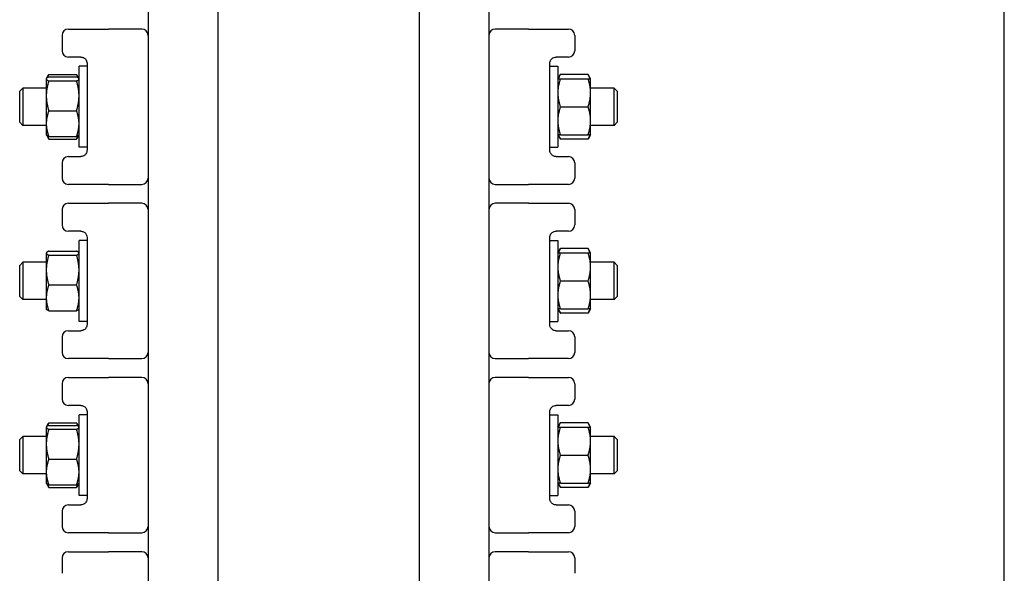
# Model space of a CAD drawing. Header units: inches. Extents: x 18 to 846, y -67 to 561.
# Tile 290 of 656: x 299.3 to 309.19, y 230.67 to 236.23. Entities that reach past the tile are written whole.
import ezdxf

# ---------------------------------------------------------------- set-up
doc = ezdxf.new("R2010")
doc.units = ezdxf.units.IN
doc.header["$LTSCALE"] = 24
doc.header["$MEASUREMENT"] = 0
doc.layers.add('Visible (ANSI)', color=7, linetype='Continuous', lineweight=30)

msp = doc.modelspace()

# ---------------------------------------------------------------- linework, layer by layer
at = {"layer": 'Visible (ANSI)'}
for p, q in [((309.19013, 219.78036), (309.19013, 245.68036)), ((300.59113, 239.73036), (300.59113, 225.73036)), ((301.29113, 239.73036), (301.29113, 225.73036)), ((303.31413, 239.73036), (303.31413, 225.73036)), ((304.01413, 239.73036), (304.01413, 225.73036)), ((299.79113, 236.13536), (300.13838, 236.13536)), ((300.13838, 236.13536), (300.19386, 236.13536)), ((300.52863, 236.13536), (300.19386, 236.13536)), ((304.41139, 236.13536), (304.07663, 236.13536)), ((304.41139, 236.13536), (304.46687, 236.13536)), ((304.46687, 236.13536), (304.81413, 236.13536)), ((299.72863, 236.07286), (299.72863, 235.91786)), ((304.87663, 236.07286), (304.87663, 235.91786)), ((299.91613, 235.85536), (299.79113, 235.85536)), ((304.81413, 235.85536), (304.68913, 235.85536)), ((299.89863, 234.94886), (299.89863, 235.76186)), ((299.97863, 235.76186), (299.89863, 235.76186)), ((299.97863, 235.79286), (299.97863, 234.91786)), ((304.62663, 234.91786), (304.62663, 235.79286)), ((304.62663, 235.76186), (304.70663, 235.76186)), ((304.70663, 235.76186), (304.70663, 234.94886)), ((299.56963, 235.63686), (299.57085, 235.63898)), ((299.56963, 235.63686), (299.56963, 235.63477)), ((299.56963, 235.63477), (299.56963, 235.46537)), ((299.57085, 235.63898), (299.59186, 235.67538)), ((299.59477, 235.68029), (299.87348, 235.68029)), ((299.59477, 235.65456), (299.87348, 235.65456)), ((299.89741, 235.63898), (299.87639, 235.67538)), ((299.89863, 235.63686), (299.89741, 235.63898)), ((304.70663, 235.63686), (304.73177, 235.68041)), ((305.01048, 235.68041), (304.73177, 235.68041)), ((304.73177, 235.63686), (305.01048, 235.63686)), ((305.03563, 235.63686), (305.01048, 235.68041)), ((305.03563, 235.49611), (305.03563, 235.63686)), ((299.30263, 235.51161), (299.33388, 235.54286)), ((299.33388, 235.54286), (299.33388, 235.16786)), ((299.56963, 235.54286), (299.33388, 235.54286)), ((299.59477, 235.61497), (299.87348, 235.61497)), ((305.27138, 235.54286), (305.03563, 235.54286)), ((305.27138, 235.16786), (305.27138, 235.54286)), ((305.30263, 235.51161), (305.27138, 235.54286)), ((299.30263, 235.19911), (299.30263, 235.51161)), ((299.56963, 235.46537), (299.56963, 235.18597)), ((305.03563, 235.21461), (305.03563, 235.49611)), ((305.30263, 235.51161), (305.30263, 235.19911)), ((304.73177, 235.35536), (305.01048, 235.35536)), ((299.59477, 235.31577), (299.87348, 235.31577)), ((299.30263, 235.19911), (299.33388, 235.16786)), ((299.56963, 235.16786), (299.33388, 235.16786)), ((299.56963, 235.18597), (299.56963, 235.07386)), ((305.03563, 235.07386), (305.03563, 235.21461)), ((305.27138, 235.16786), (305.03563, 235.16786)), ((305.30263, 235.19911), (305.27138, 235.16786)), ((299.56963, 235.07386), (299.57085, 235.07175)), ((299.57085, 235.07175), (299.59186, 235.03535)), ((299.59477, 235.05616), (299.87348, 235.05616)), ((299.59477, 235.03044), (299.87348, 235.03044)), ((299.89741, 235.07175), (299.87639, 235.03535)), ((299.89863, 235.07386), (299.89741, 235.07175)), ((304.70663, 235.07386), (304.73177, 235.03032)), ((304.73177, 235.07386), (305.01048, 235.07386)), ((305.01048, 235.03032), (304.73177, 235.03032)), ((305.03563, 235.07386), (305.01048, 235.03032)), ((299.97863, 234.94886), (299.89863, 234.94886)), ((304.62663, 234.94886), (304.70663, 234.94886)), ((299.79113, 234.85536), (299.91613, 234.85536)), ((304.68913, 234.85536), (304.81413, 234.85536)), ((299.72863, 234.79286), (299.72863, 234.63786)), ((304.87663, 234.79286), (304.87663, 234.63786)), ((300.13838, 234.57536), (299.79113, 234.57536)), ((300.19386, 234.57536), (300.13838, 234.57536)), ((300.19386, 234.57536), (300.52863, 234.57536)), ((304.07663, 234.57536), (304.41139, 234.57536)), ((304.46687, 234.57536), (304.41139, 234.57536)), ((304.81413, 234.57536), (304.46687, 234.57536)), ((299.79113, 234.38536), (300.13838, 234.38536)), ((300.13838, 234.38536), (300.19386, 234.38536)), ((300.52863, 234.38536), (300.19386, 234.38536)), ((304.41139, 234.38536), (304.07663, 234.38536)), ((304.41139, 234.38536), (304.46687, 234.38536)), ((304.46687, 234.38536), (304.81413, 234.38536)), ((299.72863, 234.32286), (299.72863, 234.16786)), ((304.87663, 234.32286), (304.87663, 234.16786)), ((299.91613, 234.10536), (299.79113, 234.10536)), ((299.97863, 234.04286), (299.97863, 233.16786)), ((304.62663, 233.16786), (304.62663, 234.04286)), ((304.81413, 234.10536), (304.68913, 234.10536)), ((299.89863, 233.19886), (299.89863, 234.01186)), ((299.97863, 234.01186), (299.89863, 234.01186)), ((304.62663, 234.01186), (304.70663, 234.01186)), ((304.70663, 234.01186), (304.70663, 233.19886)), ((299.56963, 233.88686), (299.57085, 233.88898)), ((299.56963, 233.88686), (299.56963, 233.88477)), ((299.56963, 233.88477), (299.56963, 233.71537)), ((299.59477, 233.90456), (299.87348, 233.90456)), ((299.59477, 233.86497), (299.87348, 233.86497)), ((299.89863, 233.88686), (299.89741, 233.88898)), ((304.70663, 233.88686), (304.73177, 233.93041)), ((305.01048, 233.93041), (304.73177, 233.93041)), ((304.73177, 233.88686), (305.01048, 233.88686)), ((305.03563, 233.88686), (305.01048, 233.93041)), ((305.03563, 233.74611), (305.03563, 233.88686)), ((299.30263, 233.76161), (299.33388, 233.79286)), ((299.30263, 233.44911), (299.30263, 233.76161)), ((299.33388, 233.79286), (299.33388, 233.41786)), ((299.56963, 233.79286), (299.33388, 233.79286)), ((305.27138, 233.79286), (305.03563, 233.79286)), ((305.03563, 233.46461), (305.03563, 233.74611)), ((305.27138, 233.41786), (305.27138, 233.79286)), ((305.30263, 233.76161), (305.27138, 233.79286)), ((305.30263, 233.76161), (305.30263, 233.44911)), ((299.56963, 233.71537), (299.56963, 233.43597)), ((299.59477, 233.56577), (299.87348, 233.56577)), ((304.73177, 233.60536), (305.01048, 233.60536)), ((299.30263, 233.44911), (299.33388, 233.41786)), ((305.03563, 233.32386), (305.03563, 233.46461)), ((305.30263, 233.44911), (305.27138, 233.41786)), ((299.56963, 233.41786), (299.33388, 233.41786)), ((299.56963, 233.43597), (299.56963, 233.32386)), ((305.27138, 233.41786), (305.03563, 233.41786)), ((299.56963, 233.32386), (299.57085, 233.32175)), ((299.59477, 233.30616), (299.87348, 233.30616)), ((299.89863, 233.32386), (299.89741, 233.32175)), ((304.70663, 233.32386), (304.73177, 233.28032)), ((304.73177, 233.32386), (305.01048, 233.32386)), ((305.01048, 233.28032), (304.73177, 233.28032)), ((305.03563, 233.32386), (305.01048, 233.28032)), ((299.97863, 233.19886), (299.89863, 233.19886)), ((304.62663, 233.19886), (304.70663, 233.19886)), ((299.79113, 233.10536), (299.91613, 233.10536)), ((304.68913, 233.10536), (304.81413, 233.10536)), ((299.72863, 233.04286), (299.72863, 232.88786)), ((304.87663, 233.04286), (304.87663, 232.88786)), ((300.13838, 232.82536), (299.79113, 232.82536)), ((300.19386, 232.82536), (300.13838, 232.82536)), ((300.19386, 232.82536), (300.52863, 232.82536)), ((304.07663, 232.82536), (304.41139, 232.82536)), ((304.46687, 232.82536), (304.41139, 232.82536)), ((304.81413, 232.82536), (304.46687, 232.82536)), ((299.72863, 232.57286), (299.72863, 232.41786)), ((299.79113, 232.63536), (300.13838, 232.63536)), ((300.13838, 232.63536), (300.19386, 232.63536)), ((300.52863, 232.63536), (300.19386, 232.63536)), ((304.41139, 232.63536), (304.07663, 232.63536)), ((304.41139, 232.63536), (304.46687, 232.63536)), ((304.46687, 232.63536), (304.81413, 232.63536)), ((304.87663, 232.57286), (304.87663, 232.41786)), ((299.91613, 232.35536), (299.79113, 232.35536)), ((299.89863, 231.44886), (299.89863, 232.26186)), ((299.97863, 232.26186), (299.89863, 232.26186)), ((299.97863, 232.29286), (299.97863, 231.41786)), ((304.62663, 231.41786), (304.62663, 232.29286)), ((304.62663, 232.26186), (304.70663, 232.26186)), ((304.81413, 232.35536), (304.68913, 232.35536)), ((304.70663, 232.26186), (304.70663, 231.44886)), ((299.57085, 232.13898), (299.59186, 232.17538)), ((299.59477, 232.18029), (299.87348, 232.18029)), ((299.89741, 232.13898), (299.87639, 232.17538)), ((304.70663, 232.13686), (304.73177, 232.18041)), ((305.01048, 232.18041), (304.73177, 232.18041)), ((305.03563, 232.13686), (305.01048, 232.18041)), ((299.56963, 232.13686), (299.57085, 232.13898)), ((299.56963, 232.13686), (299.56963, 232.13477)), ((299.56963, 232.13477), (299.56963, 231.96537)), ((299.59477, 232.15456), (299.87348, 232.15456)), ((299.59477, 232.11497), (299.87348, 232.11497)), ((299.89863, 232.13686), (299.89741, 232.13898)), ((304.73177, 232.13686), (305.01048, 232.13686)), ((305.03563, 231.99611), (305.03563, 232.13686)), ((299.30263, 232.01161), (299.33388, 232.04286)), ((299.30263, 231.69911), (299.30263, 232.01161)), ((299.33388, 232.04286), (299.33388, 231.66786)), ((299.56963, 232.04286), (299.33388, 232.04286)), ((299.56963, 231.96537), (299.56963, 231.68597)), ((305.27138, 232.04286), (305.03563, 232.04286)), ((305.03563, 231.71461), (305.03563, 231.99611)), ((305.27138, 231.66786), (305.27138, 232.04286)), ((305.30263, 232.01161), (305.27138, 232.04286)), ((305.30263, 232.01161), (305.30263, 231.69911)), ((299.59477, 231.81577), (299.87348, 231.81577)), ((304.73177, 231.85536), (305.01048, 231.85536)), ((299.30263, 231.69911), (299.33388, 231.66786)), ((299.56963, 231.66786), (299.33388, 231.66786)), ((299.56963, 231.68597), (299.56963, 231.57386)), ((305.03563, 231.57386), (305.03563, 231.71461)), ((305.27138, 231.66786), (305.03563, 231.66786)), ((305.30263, 231.69911), (305.27138, 231.66786)), ((299.56963, 231.57386), (299.57085, 231.57175)), ((299.57085, 231.57175), (299.59186, 231.53535)), ((299.89741, 231.57175), (299.87639, 231.53535)), ((299.89863, 231.57386), (299.89741, 231.57175)), ((304.70663, 231.57386), (304.73177, 231.53032)), ((304.73177, 231.57386), (305.01048, 231.57386)), ((305.03563, 231.57386), (305.01048, 231.53032)), ((299.59477, 231.55616), (299.87348, 231.55616)), ((299.59477, 231.53044), (299.87348, 231.53044)), ((305.01048, 231.53032), (304.73177, 231.53032)), ((299.97863, 231.44886), (299.89863, 231.44886)), ((304.62663, 231.44886), (304.70663, 231.44886)), ((299.72863, 231.29286), (299.72863, 231.13786)), ((299.79113, 231.35536), (299.91613, 231.35536)), ((304.68913, 231.35536), (304.81413, 231.35536)), ((304.87663, 231.29286), (304.87663, 231.13786)), ((300.13838, 231.07536), (299.79113, 231.07536)), ((300.19386, 231.07536), (300.13838, 231.07536)), ((300.19386, 231.07536), (300.52863, 231.07536)), ((304.07663, 231.07536), (304.41139, 231.07536)), ((304.46687, 231.07536), (304.41139, 231.07536)), ((304.81413, 231.07536), (304.46687, 231.07536)), ((299.79113, 230.88536), (300.13838, 230.88536)), ((300.13838, 230.88536), (300.19386, 230.88536)), ((300.52863, 230.88536), (300.19386, 230.88536)), ((304.41139, 230.88536), (304.07663, 230.88536)), ((304.41139, 230.88536), (304.46687, 230.88536)), ((304.46687, 230.88536), (304.81413, 230.88536)), ((299.72863, 230.82286), (299.72863, 230.66786)), ((304.87663, 230.82286), (304.87663, 230.66786))]:
    msp.add_line(p, q, dxfattribs=at)
for centre, start, end in [((299.79113, 236.07286), 90, 180), ((300.52863, 236.07286), 0, 90), ((304.07663, 236.07286), 90, 180), ((304.81413, 236.07286), 0, 90), ((299.79113, 235.91786), 180, 270), ((304.81413, 235.91786), 270, 0), ((299.79113, 234.79286), 90, 180), ((304.81413, 234.79286), 0, 90), ((299.79113, 234.63786), 180, 270), ((300.52863, 234.63786), 270, 0), ((304.07663, 234.63786), 180, 270), ((304.81413, 234.63786), 270, 0), ((299.79113, 234.32286), 90, 180), ((300.52863, 234.32286), 0, 90), ((304.07663, 234.32286), 90, 180), ((304.81413, 234.32286), 0, 90), ((299.79113, 234.16786), 180, 270), ((304.81413, 234.16786), 270, 0), ((299.79113, 233.04286), 90, 180), ((304.81413, 233.04286), 0, 90), ((299.79113, 232.88786), 180, 270), ((300.52863, 232.88786), 270, 0), ((304.07663, 232.88786), 180, 270), ((304.81413, 232.88786), 270, 0), ((299.79113, 232.57286), 90, 180), ((300.52863, 232.57286), 0, 90), ((304.07663, 232.57286), 90, 180), ((304.81413, 232.57286), 0, 90), ((299.79113, 232.41786), 180, 270), ((304.81413, 232.41786), 270, 0), ((299.79113, 231.29286), 90, 180), ((304.81413, 231.29286), 0, 90), ((299.79113, 231.13786), 180, 270), ((300.52863, 231.13786), 270, 0), ((304.07663, 231.13786), 180, 270), ((304.81413, 231.13786), 270, 0), ((299.79113, 230.82286), 90, 180), ((300.52863, 230.82286), 0, 90), ((304.07663, 230.82286), 90, 180), ((304.81413, 230.82286), 0, 90)]:
    msp.add_arc(centre, 0.0625, start, end, dxfattribs=at)
for points, knots in [([(299.91613, 235.85536), (299.92093, 235.85536), (299.926, 235.85481), (299.93955, 235.85144), (299.94837, 235.84743), (299.96389, 235.83434), (299.97064, 235.82551), (299.97721, 235.80796), (299.97863, 235.80042), (299.97863, 235.79286)], [0, 0, 0, 0, 0.12205237, 0.12205237, 0.31733615, 0.31733615, 0.49818613, 0.49818613, 0.61333736, 0.61333736, 0.61333736, 0.61333736]), ([(304.62663, 235.79286), (304.62663, 235.79633), (304.62692, 235.7998), (304.6284, 235.80863), (304.63003, 235.81387), (304.63504, 235.82493), (304.6388, 235.83045), (304.64752, 235.83998), (304.65255, 235.84388), (304.66483, 235.85104), (304.67215, 235.85342), (304.68253, 235.85511), (304.68588, 235.85536), (304.68913, 235.85536)], [0, 0, 0, 0, 0.05287288, 0.05287288, 0.1374695, 0.1374695, 0.2474451, 0.2474451, 0.36526508, 0.36526508, 0.53100521, 0.53100521, 0.613329, 0.613329, 0.613329, 0.613329]), ([(299.97863, 234.91786), (299.97863, 234.9144), (299.97834, 234.91092), (299.97686, 234.9021), (299.97523, 234.89686), (299.97021, 234.8858), (299.96645, 234.88028), (299.95773, 234.87074), (299.9527, 234.86684), (299.94042, 234.85968), (299.9331, 234.8573), (299.92272, 234.85562), (299.91937, 234.85536), (299.91613, 234.85536)], [0, 0, 0, 0, 0.05287288, 0.05287288, 0.1374695, 0.1374695, 0.2474451, 0.2474451, 0.36528945, 0.36528945, 0.53104907, 0.53104907, 0.613329, 0.613329, 0.613329, 0.613329]), ([(304.68913, 234.85536), (304.68432, 234.85536), (304.67926, 234.85592), (304.6657, 234.85929), (304.65687, 234.8633), (304.64135, 234.8764), (304.63461, 234.88523), (304.62804, 234.90278), (304.62663, 234.91031), (304.62663, 234.91786)], [0, 0, 0, 0, 0.12208473, 0.12208473, 0.31742031, 0.31742031, 0.4982594, 0.4982594, 0.61333736, 0.61333736, 0.61333736, 0.61333736]), ([(299.91613, 234.10536), (299.92093, 234.10536), (299.926, 234.10481), (299.93955, 234.10144), (299.94837, 234.09743), (299.96389, 234.08434), (299.97064, 234.07551), (299.97721, 234.05796), (299.97863, 234.05042), (299.97863, 234.04286)], [0, 0, 0, 0, 0.12205237, 0.12205237, 0.31733615, 0.31733615, 0.49818613, 0.49818613, 0.61333736, 0.61333736, 0.61333736, 0.61333736]), ([(304.62663, 234.04286), (304.62663, 234.04633), (304.62692, 234.0498), (304.6284, 234.05863), (304.63003, 234.06387), (304.63504, 234.07493), (304.6388, 234.08045), (304.64752, 234.08998), (304.65255, 234.09388), (304.66483, 234.10104), (304.67215, 234.10342), (304.68253, 234.10511), (304.68588, 234.10536), (304.68913, 234.10536)], [0, 0, 0, 0, 0.05287288, 0.05287288, 0.1374695, 0.1374695, 0.2474451, 0.2474451, 0.36526508, 0.36526508, 0.53100521, 0.53100521, 0.613329, 0.613329, 0.613329, 0.613329]), ([(299.97863, 233.16786), (299.97863, 233.1644), (299.97834, 233.16092), (299.97686, 233.1521), (299.97523, 233.14686), (299.97021, 233.1358), (299.96645, 233.13028), (299.95773, 233.12074), (299.9527, 233.11684), (299.94042, 233.10968), (299.9331, 233.1073), (299.92272, 233.10562), (299.91937, 233.10536), (299.91613, 233.10536)], [0, 0, 0, 0, 0.05287288, 0.05287288, 0.1374695, 0.1374695, 0.2474451, 0.2474451, 0.36528945, 0.36528945, 0.53104907, 0.53104907, 0.613329, 0.613329, 0.613329, 0.613329]), ([(304.68913, 233.10536), (304.68432, 233.10536), (304.67926, 233.10592), (304.6657, 233.10929), (304.65687, 233.1133), (304.64135, 233.1264), (304.63461, 233.13523), (304.62804, 233.15278), (304.62663, 233.16031), (304.62663, 233.16786)], [0, 0, 0, 0, 0.12208473, 0.12208473, 0.31742031, 0.31742031, 0.4982594, 0.4982594, 0.61333736, 0.61333736, 0.61333736, 0.61333736]), ([(299.91613, 232.35536), (299.92093, 232.35536), (299.926, 232.35481), (299.93955, 232.35144), (299.94837, 232.34743), (299.96389, 232.33434), (299.97064, 232.32551), (299.97721, 232.30796), (299.97863, 232.30042), (299.97863, 232.29286)], [0, 0, 0, 0, 0.12205237, 0.12205237, 0.31733615, 0.31733615, 0.49818613, 0.49818613, 0.61333736, 0.61333736, 0.61333736, 0.61333736]), ([(304.62663, 232.29286), (304.62663, 232.29633), (304.62692, 232.2998), (304.6284, 232.30863), (304.63003, 232.31387), (304.63504, 232.32493), (304.6388, 232.33045), (304.64752, 232.33998), (304.65255, 232.34388), (304.66483, 232.35104), (304.67215, 232.35342), (304.68253, 232.35511), (304.68588, 232.35536), (304.68913, 232.35536)], [0, 0, 0, 0, 0.05287288, 0.05287288, 0.1374695, 0.1374695, 0.2474451, 0.2474451, 0.36526508, 0.36526508, 0.53100521, 0.53100521, 0.613329, 0.613329, 0.613329, 0.613329]), ([(299.97863, 231.41786), (299.97863, 231.4144), (299.97834, 231.41092), (299.97686, 231.4021), (299.97523, 231.39686), (299.97021, 231.3858), (299.96645, 231.38028), (299.95773, 231.37074), (299.9527, 231.36684), (299.94042, 231.35968), (299.9331, 231.3573), (299.92272, 231.35562), (299.91937, 231.35536), (299.91613, 231.35536)], [0, 0, 0, 0, 0.05287288, 0.05287288, 0.1374695, 0.1374695, 0.2474451, 0.2474451, 0.36528945, 0.36528945, 0.53104907, 0.53104907, 0.613329, 0.613329, 0.613329, 0.613329]), ([(304.68913, 231.35536), (304.68432, 231.35536), (304.67926, 231.35592), (304.6657, 231.35929), (304.65687, 231.3633), (304.64135, 231.3764), (304.63461, 231.38523), (304.62804, 231.40278), (304.62663, 231.41031), (304.62663, 231.41786)], [0, 0, 0, 0, 0.12208473, 0.12208473, 0.31742031, 0.31742031, 0.4982594, 0.4982594, 0.61333736, 0.61333736, 0.61333736, 0.61333736])]:
    msp.add_open_spline(points, degree=3, knots=knots, dxfattribs=at)
for points, weights in [([(299.59477, 235.65456), (299.56963, 235.64396), (299.56963, 235.63477)], [1, 1.0379548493, 1]), ([(299.56963, 235.63477), (299.56963, 235.62558), (299.59477, 235.61497)], [1, 1.0379548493, 1]), ([(299.59477, 235.68029), (299.58378, 235.66217), (299.5777, 235.64571)], [1, 1.01624676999, 1.01858451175]), ([(299.89055, 235.64571), (299.88448, 235.66217), (299.87348, 235.68029)], [1.01858451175, 1.01624676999, 1]), ([(299.89863, 235.63477), (299.89863, 235.64396), (299.87348, 235.65456)], [1, 1.0379548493, 1]), ([(299.87348, 235.61497), (299.89863, 235.62558), (299.89863, 235.63477)], [1, 1.0379548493, 1]), ([(304.70663, 235.63686), (304.70663, 235.63686), (304.73177, 235.63686)], [1, 1.0379548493, 1]), ([(304.73177, 235.63686), (304.70663, 235.56144), (304.70663, 235.49611)], [1, 1.0379548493, 1]), ([(304.73177, 235.68041), (304.71851, 235.65745), (304.71236, 235.63686)], [1, 1.01965956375, 1.01895290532]), ([(305.02989, 235.63686), (305.02374, 235.65745), (305.01048, 235.68041)], [1.01895290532, 1.01965956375, 1]), ([(305.01048, 235.63686), (305.03563, 235.63686), (305.03563, 235.63686)], [1, 1.0379548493, 1]), ([(305.03563, 235.49611), (305.03563, 235.56144), (305.01048, 235.63686)], [1, 1.0379548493, 1]), ([(299.59477, 235.61497), (299.56963, 235.5348), (299.56963, 235.46537)], [1, 1.0379548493, 1]), ([(299.89863, 235.46537), (299.89863, 235.5348), (299.87348, 235.61497)], [1, 1.0379548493, 1]), ([(299.56963, 235.46537), (299.56963, 235.39594), (299.59477, 235.31577)], [1, 1.0379548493, 1]), ([(299.87348, 235.31577), (299.89863, 235.39594), (299.89863, 235.46537)], [1, 1.0379548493, 1]), ([(304.70663, 235.49611), (304.70663, 235.43079), (304.73177, 235.35536)], [1, 1.0379548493, 1]), ([(305.01048, 235.35536), (305.03563, 235.43079), (305.03563, 235.49611)], [1, 1.0379548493, 1]), ([(304.73177, 235.35536), (304.70663, 235.27994), (304.70663, 235.21461)], [1, 1.0379548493, 1]), ([(305.03563, 235.21461), (305.03563, 235.27994), (305.01048, 235.35536)], [1, 1.0379548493, 1]), ([(299.59477, 235.31577), (299.56963, 235.24621), (299.56963, 235.18597)], [1, 1.0379548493, 1]), ([(299.89863, 235.18597), (299.89863, 235.24621), (299.87348, 235.31577)], [1, 1.0379548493, 1]), ([(299.56963, 235.18597), (299.56963, 235.12573), (299.59477, 235.05616)], [1, 1.0379548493, 1]), ([(299.87348, 235.05616), (299.89863, 235.12573), (299.89863, 235.18597)], [1, 1.0379548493, 1]), ([(304.70663, 235.21461), (304.70663, 235.14929), (304.73177, 235.07386)], [1, 1.0379548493, 1]), ([(305.01048, 235.07386), (305.03563, 235.14929), (305.03563, 235.21461)], [1, 1.0379548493, 1]), ([(299.59477, 235.05616), (299.57504, 235.06449), (299.57085, 235.07175)], [1, 1.02954253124, 1.01309562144]), ([(299.5793, 235.06396), (299.58514, 235.04792), (299.59477, 235.03044)], [1.01777583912, 1.01420217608, 1]), ([(299.59477, 235.03044), (299.59327, 235.03291), (299.59186, 235.03535)], [1, 1.00218611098, 1.00412039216]), ([(299.89741, 235.07175), (299.89321, 235.06449), (299.87348, 235.05616)], [1.01309562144, 1.02954253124, 1]), ([(299.87348, 235.03044), (299.88311, 235.04792), (299.88895, 235.06396)], [1, 1.01420217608, 1.01777583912]), ([(299.87639, 235.03535), (299.87498, 235.03291), (299.87348, 235.03044)], [1.00412039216, 1.00218611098, 1]), ([(304.73177, 235.07386), (304.70663, 235.07386), (304.70663, 235.07386)], [1, 1.0379548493, 1]), ([(304.71236, 235.07386), (304.71851, 235.05328), (304.73177, 235.03032)], [1.01895290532, 1.01965956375, 1]), ([(305.03563, 235.07386), (305.03563, 235.07386), (305.01048, 235.07386)], [1, 1.0379548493, 1]), ([(305.01048, 235.03032), (305.02374, 235.05328), (305.02989, 235.07386)], [1, 1.01965956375, 1.01895290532]), ([(299.59477, 233.90456), (299.56963, 233.89396), (299.56963, 233.88477)], [1, 1.0379548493, 1]), ([(299.56963, 233.88477), (299.56963, 233.87558), (299.59477, 233.86497)], [1, 1.0379548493, 1]), ([(299.59477, 233.86497), (299.56963, 233.7848), (299.56963, 233.71537)], [1, 1.0379548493, 1]), ([(299.89863, 233.88477), (299.89863, 233.89396), (299.87348, 233.90456)], [1, 1.0379548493, 1]), ([(299.87348, 233.86497), (299.89863, 233.87558), (299.89863, 233.88477)], [1, 1.0379548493, 1]), ([(299.89863, 233.71537), (299.89863, 233.7848), (299.87348, 233.86497)], [1, 1.0379548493, 1]), ([(304.70663, 233.88686), (304.70663, 233.88686), (304.73177, 233.88686)], [1, 1.0379548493, 1]), ([(304.73177, 233.88686), (304.70663, 233.81144), (304.70663, 233.74611)], [1, 1.0379548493, 1]), ([(304.73177, 233.93041), (304.71851, 233.90745), (304.71236, 233.88686)], [1, 1.01965956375, 1.01895290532]), ([(305.02989, 233.88686), (305.02374, 233.90745), (305.01048, 233.93041)], [1.01895290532, 1.01965956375, 1]), ([(305.01048, 233.88686), (305.03563, 233.88686), (305.03563, 233.88686)], [1, 1.0379548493, 1]), ([(305.03563, 233.74611), (305.03563, 233.81144), (305.01048, 233.88686)], [1, 1.0379548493, 1]), ([(304.70663, 233.74611), (304.70663, 233.68079), (304.73177, 233.60536)], [1, 1.0379548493, 1]), ([(305.01048, 233.60536), (305.03563, 233.68079), (305.03563, 233.74611)], [1, 1.0379548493, 1]), ([(299.56963, 233.71537), (299.56963, 233.64594), (299.59477, 233.56577)], [1, 1.0379548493, 1]), ([(299.87348, 233.56577), (299.89863, 233.64594), (299.89863, 233.71537)], [1, 1.0379548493, 1]), ([(299.59477, 233.56577), (299.56963, 233.49621), (299.56963, 233.43597)], [1, 1.0379548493, 1]), ([(299.89863, 233.43597), (299.89863, 233.49621), (299.87348, 233.56577)], [1, 1.0379548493, 1]), ([(304.73177, 233.60536), (304.70663, 233.52994), (304.70663, 233.46461)], [1, 1.0379548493, 1]), ([(305.03563, 233.46461), (305.03563, 233.52994), (305.01048, 233.60536)], [1, 1.0379548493, 1]), ([(304.70663, 233.46461), (304.70663, 233.39929), (304.73177, 233.32386)], [1, 1.0379548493, 1]), ([(305.01048, 233.32386), (305.03563, 233.39929), (305.03563, 233.46461)], [1, 1.0379548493, 1]), ([(299.56963, 233.43597), (299.56963, 233.37573), (299.59477, 233.30616)], [1, 1.0379548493, 1]), ([(299.87348, 233.30616), (299.89863, 233.37573), (299.89863, 233.43597)], [1, 1.0379548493, 1]), ([(299.59477, 233.30616), (299.57504, 233.31449), (299.57085, 233.32175)], [1, 1.02954253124, 1.01309562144]), ([(299.89741, 233.32175), (299.89321, 233.31449), (299.87348, 233.30616)], [1.01309562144, 1.02954253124, 1]), ([(304.73177, 233.32386), (304.70663, 233.32386), (304.70663, 233.32386)], [1, 1.0379548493, 1]), ([(304.71236, 233.32386), (304.71851, 233.30328), (304.73177, 233.28032)], [1.01895290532, 1.01965956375, 1]), ([(305.03563, 233.32386), (305.03563, 233.32386), (305.01048, 233.32386)], [1, 1.0379548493, 1]), ([(305.01048, 233.28032), (305.02374, 233.30328), (305.02989, 233.32386)], [1, 1.01965956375, 1.01895290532]), ([(299.59477, 232.18029), (299.58378, 232.16217), (299.5777, 232.14571)], [1, 1.01624676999, 1.01858451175]), ([(299.89055, 232.14571), (299.88448, 232.16217), (299.87348, 232.18029)], [1.01858451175, 1.01624676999, 1]), ([(304.73177, 232.18041), (304.71851, 232.15745), (304.71236, 232.13686)], [1, 1.01965956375, 1.01895290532]), ([(305.02989, 232.13686), (305.02374, 232.15745), (305.01048, 232.18041)], [1.01895290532, 1.01965956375, 1]), ([(299.59477, 232.15456), (299.56963, 232.14396), (299.56963, 232.13477)], [1, 1.0379548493, 1]), ([(299.56963, 232.13477), (299.56963, 232.12558), (299.59477, 232.11497)], [1, 1.0379548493, 1]), ([(299.59477, 232.11497), (299.56963, 232.0348), (299.56963, 231.96537)], [1, 1.0379548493, 1]), ([(299.89863, 232.13477), (299.89863, 232.14396), (299.87348, 232.15456)], [1, 1.0379548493, 1]), ([(299.87348, 232.11497), (299.89863, 232.12558), (299.89863, 232.13477)], [1, 1.0379548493, 1]), ([(299.89863, 231.96537), (299.89863, 232.0348), (299.87348, 232.11497)], [1, 1.0379548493, 1]), ([(304.70663, 232.13686), (304.70663, 232.13686), (304.73177, 232.13686)], [1, 1.0379548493, 1]), ([(304.73177, 232.13686), (304.70663, 232.06144), (304.70663, 231.99611)], [1, 1.0379548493, 1]), ([(305.01048, 232.13686), (305.03563, 232.13686), (305.03563, 232.13686)], [1, 1.0379548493, 1]), ([(305.03563, 231.99611), (305.03563, 232.06144), (305.01048, 232.13686)], [1, 1.0379548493, 1]), ([(299.56963, 231.96537), (299.56963, 231.89594), (299.59477, 231.81577)], [1, 1.0379548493, 1]), ([(299.87348, 231.81577), (299.89863, 231.89594), (299.89863, 231.96537)], [1, 1.0379548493, 1]), ([(304.70663, 231.99611), (304.70663, 231.93079), (304.73177, 231.85536)], [1, 1.0379548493, 1]), ([(305.01048, 231.85536), (305.03563, 231.93079), (305.03563, 231.99611)], [1, 1.0379548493, 1]), ([(299.59477, 231.81577), (299.56963, 231.74621), (299.56963, 231.68597)], [1, 1.0379548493, 1]), ([(299.89863, 231.68597), (299.89863, 231.74621), (299.87348, 231.81577)], [1, 1.0379548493, 1]), ([(304.73177, 231.85536), (304.70663, 231.77994), (304.70663, 231.71461)], [1, 1.0379548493, 1]), ([(305.03563, 231.71461), (305.03563, 231.77994), (305.01048, 231.85536)], [1, 1.0379548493, 1]), ([(299.56963, 231.68597), (299.56963, 231.62573), (299.59477, 231.55616)], [1, 1.0379548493, 1]), ([(299.87348, 231.55616), (299.89863, 231.62573), (299.89863, 231.68597)], [1, 1.0379548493, 1]), ([(304.70663, 231.71461), (304.70663, 231.64929), (304.73177, 231.57386)], [1, 1.0379548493, 1]), ([(305.01048, 231.57386), (305.03563, 231.64929), (305.03563, 231.71461)], [1, 1.0379548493, 1]), ([(299.59477, 231.55616), (299.57504, 231.56449), (299.57085, 231.57175)], [1, 1.02954253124, 1.01309562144]), ([(299.89741, 231.57175), (299.89321, 231.56449), (299.87348, 231.55616)], [1.01309562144, 1.02954253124, 1]), ([(304.73177, 231.57386), (304.70663, 231.57386), (304.70663, 231.57386)], [1, 1.0379548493, 1]), ([(304.71236, 231.57386), (304.71851, 231.55328), (304.73177, 231.53032)], [1.01895290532, 1.01965956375, 1]), ([(305.03563, 231.57386), (305.03563, 231.57386), (305.01048, 231.57386)], [1, 1.0379548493, 1]), ([(305.01048, 231.53032), (305.02374, 231.55328), (305.02989, 231.57386)], [1, 1.01965956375, 1.01895290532]), ([(299.5793, 231.56396), (299.58514, 231.54792), (299.59477, 231.53044)], [1.01777583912, 1.01420217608, 1]), ([(299.59477, 231.53044), (299.59327, 231.53291), (299.59186, 231.53535)], [1, 1.00218611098, 1.00412039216]), ([(299.87348, 231.53044), (299.88311, 231.54792), (299.88895, 231.56396)], [1, 1.01420217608, 1.01777583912]), ([(299.87639, 231.53535), (299.87498, 231.53291), (299.87348, 231.53044)], [1.00412039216, 1.00218611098, 1])]:
    msp.add_rational_spline(points, weights, degree=2, dxfattribs=at)

doc.saveas('drawing.dxf')
